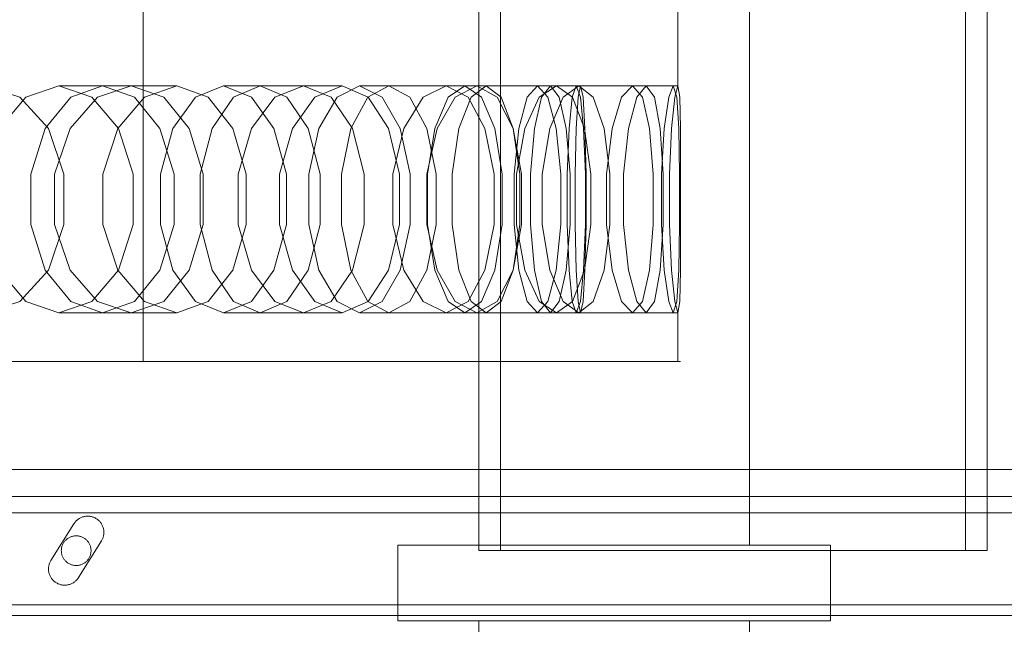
# Model space of a CAD drawing. Header units: millimetres. Extents: x -4738 to 65662, y -68080 to 6847.
# Tile 685 of 1056: x 25520 to 25702, y -18209 to -18097. Entities that reach past the tile are written whole.
import ezdxf

# ---------------------------------------------------------------- set-up
doc = ezdxf.new("R2010")
doc.units = ezdxf.units.MM
doc.layers.add('superior_briquetadora', color=7, linetype='Continuous', lineweight=0)
doc.layers.add('superior_C05', color=7, linetype='Continuous', lineweight=0)

msp = doc.modelspace()

# ---------------------------------------------------------------- linework, layer by layer
at = {"layer": 'superior_briquetadora'}
for p, q in [((25542.964, -18160), (25542.964, -17800)), ((25605.067, -17805), (25605.067, -18195)), ((25609.067, -17805), (25609.067, -18195)), ((25695.067, -17805), (25695.067, -18195)), ((25699.067, -17805), (25699.067, -18195)), ((25605.067, -17816), (25605.067, -18194)), ((25655.067, -17816), (25655.067, -18194)), ((25641.845, -18091), (25641.845, -18109)), ((25520.167, -18111.08), (25513.486, -18109)), ((25527.368, -18109), (25521.249, -18111.08)), ((25527.368, -18109), (25540.706, -18109)), ((25533.487, -18111.08), (25527.368, -18109)), ((25529.549, -18111.08), (25535.443, -18109)), ((25534.508, -18111.08), (25540.706, -18109)), ((25535.443, -18109), (25549.169, -18109)), ((25535.443, -18109), (25541.338, -18111.08)), ((25540.706, -18109), (25546.747, -18111.08)), ((25549.169, -18109), (25543.193, -18111.08)), ((25554.983, -18111.08), (25549.169, -18109)), ((25557.801, -18109), (25552.616, -18111.08)), ((25557.801, -18109), (25572.602, -18109)), ((25562.987, -18111.08), (25557.801, -18109)), ((25559.668, -18111.08), (25564.605, -18109)), ((25564.605, -18109), (25579.733, -18109)), ((25564.605, -18109), (25569.543, -18111.08)), ((25567.329, -18111.08), (25572.602, -18109)), ((25572.602, -18109), (25577.701, -18111.08)), ((25579.733, -18109), (25574.706, -18111.08)), ((25582.969, -18109), (25578.806, -18111.08)), ((25584.582, -18111.08), (25579.733, -18109)), ((25582.969, -18109), (25598.98, -18109)), ((25587.132, -18111.08), (25582.969, -18109)), ((25584.49, -18111.08), (25588.385, -18109)), ((25588.385, -18109), (25604.657, -18109)), ((25588.385, -18109), (25592.281, -18111.08)), ((25594.723, -18111.08), (25598.98, -18109)), ((25598.98, -18109), (25603.05, -18111.08)), ((25602.44, -18109), (25599.371, -18111.08)), ((25604.657, -18109), (25600.666, -18111.08)), ((25602.44, -18109), (25619.388, -18109)), ((25605.51, -18111.08), (25602.44, -18109)), ((25603.59, -18111.08), (25606.377, -18109)), ((25608.458, -18111.08), (25604.657, -18109)), ((25606.377, -18109), (25623.514, -18109)), ((25606.377, -18109), (25609.164, -18111.08)), ((25615.883, -18109), (25613.959, -18111.08)), ((25615.883, -18109), (25633.477, -18109)), ((25617.806, -18111.08), (25615.883, -18109)), ((25616.219, -18111.08), (25619.388, -18109)), ((25616.641, -18111.08), (25618.272, -18109)), ((25618.272, -18109), (25635.981, -18109)), ((25618.272, -18109), (25619.903, -18111.08)), ((25619.388, -18109), (25622.358, -18111.08)), ((25623.514, -18109), (25620.626, -18111.08)), ((25623.066, -18109), (25622.321, -18111.08)), ((25623.066, -18109), (25641.006, -18109)), ((25623.81, -18111.08), (25623.066, -18109)), ((25623.42, -18111.08), (25623.867, -18109)), ((25626.201, -18111.08), (25623.514, -18109)), ((25623.867, -18109), (25641.845, -18109)), ((25623.867, -18109), (25624.314, -18111.08)), ((25631.45, -18111.08), (25633.477, -18109)), ((25633.477, -18109), (25635.297, -18111.08)), ((25635.981, -18109), (25634.246, -18111.08)), ((25637.508, -18111.08), (25635.981, -18109)), ((25640.155, -18111.08), (25641.006, -18109)), ((25641.006, -18109), (25641.645, -18111.08)), ((25641.845, -18109), (25641.292, -18111.08)), ((25642.186, -18111.08), (25641.845, -18109)), ((25521.249, -18111.08), (25516.342, -18116.907)), ((25525.421, -18116.906), (25520.167, -18111.08)), ((25524.821, -18116.907), (25529.549, -18111.08)), ((25529.425, -18116.906), (25534.508, -18111.08)), ((25538.394, -18116.907), (25533.487, -18111.08)), ((25543.193, -18111.08), (25538.285, -18116.906)), ((25541.338, -18111.08), (25546.065, -18116.907)), ((25546.747, -18111.08), (25551.477, -18116.906)), ((25552.616, -18111.08), (25548.458, -18116.907)), ((25559.529, -18116.906), (25554.983, -18111.08)), ((25555.708, -18116.907), (25559.668, -18111.08)), ((25562.976, -18116.906), (25567.329, -18111.08)), ((25567.145, -18116.907), (25562.987, -18111.08)), ((25569.543, -18111.08), (25573.502, -18116.907)), ((25574.706, -18111.08), (25570.547, -18116.906)), ((25578.806, -18111.08), (25575.467, -18116.907)), ((25577.701, -18111.08), (25581.663, -18116.906)), ((25581.366, -18116.907), (25584.49, -18111.08)), ((25588.341, -18116.906), (25584.582, -18111.08)), ((25590.471, -18116.907), (25587.132, -18111.08)), ((25591.173, -18116.906), (25594.723, -18111.08)), ((25592.281, -18111.08), (25595.405, -18116.907)), ((25599.371, -18111.08), (25596.909, -18116.907)), ((25600.666, -18111.08), (25597.327, -18116.906)), ((25601.354, -18116.907), (25603.59, -18111.08)), ((25603.05, -18111.08), (25606.176, -18116.906)), ((25607.972, -18116.907), (25605.51, -18111.08)), ((25611.366, -18116.906), (25608.458, -18111.08)), ((25609.164, -18111.08), (25611.399, -18116.907)), ((25613.959, -18111.08), (25612.417, -18116.907)), ((25613.533, -18116.906), (25616.219, -18111.08)), ((25615.333, -18116.907), (25616.641, -18111.08)), ((25619.349, -18116.907), (25617.806, -18111.08)), ((25620.626, -18111.08), (25618.164, -18116.906)), ((25619.903, -18111.08), (25621.211, -18116.907)), ((25622.321, -18111.08), (25621.724, -18116.907)), ((25622.358, -18111.08), (25624.596, -18116.906)), ((25623.061, -18116.907), (25623.42, -18111.08)), ((25624.407, -18116.907), (25623.81, -18111.08)), ((25624.314, -18111.08), (25624.672, -18116.907)), ((25628.209, -18116.906), (25626.201, -18111.08)), ((25629.675, -18116.906), (25631.45, -18111.08)), ((25634.246, -18111.08), (25632.704, -18116.906)), ((25635.297, -18111.08), (25636.607, -18116.906)), ((25638.582, -18116.906), (25637.508, -18111.08)), ((25639.321, -18116.906), (25640.155, -18111.08)), ((25641.292, -18111.08), (25640.696, -18116.906)), ((25641.645, -18111.08), (25642.005, -18116.906)), ((25642.307, -18116.906), (25642.186, -18111.08)), ((25522.198, -18125.327), (25524.821, -18116.907)), ((25528.297, -18125.326), (25525.421, -18116.906)), ((25526.56, -18125.326), (25529.425, -18116.906)), ((25538.285, -18116.906), (25535.516, -18125.326)), ((25541.118, -18125.327), (25538.394, -18116.907)), ((25546.065, -18116.907), (25548.689, -18125.327)), ((25548.458, -18116.907), (25546.15, -18125.327)), ((25551.477, -18116.906), (25554.058, -18125.326)), ((25553.511, -18125.327), (25555.708, -18116.907)), ((25562.006, -18125.326), (25559.529, -18116.906)), ((25560.511, -18125.326), (25562.976, -18116.906)), ((25569.453, -18125.327), (25567.145, -18116.907)), ((25570.547, -18116.906), (25568.19, -18125.326)), ((25573.502, -18116.907), (25575.7, -18125.327)), ((25575.467, -18116.907), (25573.614, -18125.327)), ((25579.632, -18125.327), (25581.366, -18116.907)), ((25581.663, -18116.906), (25583.814, -18125.326)), ((25590.378, -18125.326), (25588.341, -18116.906)), ((25589.15, -18125.326), (25591.173, -18116.906)), ((25592.323, -18125.327), (25590.471, -18116.907)), ((25595.405, -18116.907), (25597.139, -18125.327)), ((25597.327, -18116.906), (25595.42, -18125.326)), ((25596.909, -18116.907), (25595.543, -18125.327)), ((25600.114, -18125.327), (25601.354, -18116.907)), ((25606.176, -18116.906), (25607.859, -18125.326)), ((25609.338, -18125.327), (25607.972, -18116.907)), ((25612.927, -18125.326), (25611.366, -18116.906)), ((25611.399, -18116.907), (25612.64, -18125.327)), ((25612.417, -18116.907), (25611.56, -18125.327)), ((25611.987, -18125.326), (25613.533, -18116.906)), ((25614.607, -18125.327), (25615.333, -18116.907)), ((25618.164, -18116.906), (25616.742, -18125.326)), ((25620.205, -18125.327), (25619.349, -18116.907)), ((25621.211, -18116.907), (25621.937, -18125.327)), ((25621.724, -18116.907), (25621.393, -18125.327)), ((25622.862, -18125.327), (25623.061, -18116.907)), ((25624.739, -18125.327), (25624.407, -18116.907)), ((25624.596, -18116.906), (25625.782, -18125.326)), ((25624.672, -18116.907), (25624.871, -18125.327)), ((25629.268, -18125.326), (25628.209, -18116.906)), ((25628.632, -18125.326), (25629.675, -18116.906)), ((25632.704, -18116.906), (25631.79, -18125.326)), ((25636.607, -18116.906), (25637.276, -18125.326)), ((25639.12, -18125.326), (25638.582, -18116.906)), ((25638.8, -18125.326), (25639.321, -18116.906)), ((25640.696, -18116.906), (25640.306, -18125.326)), ((25642.005, -18116.906), (25642.146, -18125.326)), ((25642.316, -18125.326), (25642.307, -18116.906)), ((25522.198, -18134.673), (25522.198, -18125.327)), ((25526.56, -18134.674), (25526.56, -18125.326)), ((25528.297, -18134.674), (25528.297, -18125.326)), ((25535.516, -18125.326), (25535.516, -18134.674)), ((25541.118, -18134.673), (25541.118, -18125.327)), ((25546.15, -18125.327), (25546.15, -18134.673)), ((25548.689, -18125.327), (25548.689, -18134.673)), ((25553.511, -18134.673), (25553.511, -18125.327)), ((25554.058, -18125.326), (25554.058, -18134.674)), ((25560.511, -18134.674), (25560.511, -18125.326)), ((25562.006, -18134.674), (25562.006, -18125.326)), ((25568.19, -18125.326), (25568.19, -18134.674)), ((25569.453, -18134.673), (25569.453, -18125.327)), ((25573.614, -18125.327), (25573.614, -18134.673)), ((25575.7, -18125.327), (25575.7, -18134.673)), ((25579.632, -18134.673), (25579.632, -18125.327)), ((25583.814, -18125.326), (25583.814, -18134.674)), ((25589.15, -18134.674), (25589.15, -18125.326)), ((25590.378, -18134.674), (25590.378, -18125.326)), ((25592.323, -18134.673), (25592.323, -18125.327)), ((25595.42, -18125.326), (25595.42, -18134.674)), ((25595.543, -18125.327), (25595.543, -18134.673)), ((25597.139, -18125.327), (25597.139, -18134.673)), ((25600.114, -18134.673), (25600.114, -18125.327)), ((25607.859, -18125.326), (25607.859, -18134.674)), ((25609.338, -18134.673), (25609.338, -18125.327)), ((25611.56, -18125.327), (25611.56, -18134.673)), ((25611.987, -18134.674), (25611.987, -18125.326)), ((25612.64, -18125.327), (25612.64, -18134.673)), ((25612.927, -18134.674), (25612.927, -18125.326)), ((25614.607, -18134.673), (25614.607, -18125.327)), ((25616.742, -18125.326), (25616.742, -18134.674)), ((25620.205, -18134.673), (25620.205, -18125.327)), ((25621.393, -18125.327), (25621.393, -18134.673)), ((25621.937, -18125.327), (25621.937, -18134.673)), ((25622.862, -18134.673), (25622.862, -18125.327)), ((25624.739, -18134.673), (25624.739, -18125.327)), ((25624.871, -18125.327), (25624.871, -18134.673)), ((25625.782, -18125.326), (25625.782, -18134.674)), ((25628.632, -18134.674), (25628.632, -18125.326)), ((25629.268, -18134.674), (25629.268, -18125.326)), ((25631.79, -18125.326), (25631.79, -18134.674)), ((25637.276, -18125.326), (25637.276, -18134.674)), ((25638.8, -18134.674), (25638.8, -18125.326)), ((25639.12, -18134.674), (25639.12, -18125.326)), ((25640.306, -18125.326), (25640.306, -18134.674)), ((25642.146, -18125.326), (25642.146, -18134.674)), ((25642.316, -18134.674), (25642.316, -18125.326)), ((25524.821, -18143.093), (25522.198, -18134.673)), ((25525.421, -18143.094), (25528.297, -18134.674)), ((25529.425, -18143.094), (25526.56, -18134.674)), ((25535.516, -18134.674), (25538.285, -18143.094)), ((25538.394, -18143.093), (25541.118, -18134.673)), ((25548.689, -18134.673), (25546.065, -18143.093)), ((25546.15, -18134.673), (25548.458, -18143.093)), ((25554.058, -18134.674), (25551.477, -18143.094)), ((25555.708, -18143.093), (25553.511, -18134.673)), ((25559.529, -18143.094), (25562.006, -18134.674)), ((25562.976, -18143.094), (25560.511, -18134.674)), ((25567.145, -18143.093), (25569.453, -18134.673)), ((25568.19, -18134.674), (25570.547, -18143.094)), ((25575.7, -18134.673), (25573.502, -18143.093)), ((25573.614, -18134.673), (25575.467, -18143.093)), ((25581.366, -18143.093), (25579.632, -18134.673)), ((25583.814, -18134.674), (25581.663, -18143.094)), ((25588.341, -18143.094), (25590.378, -18134.674)), ((25591.173, -18143.094), (25589.15, -18134.674)), ((25590.471, -18143.093), (25592.323, -18134.673)), ((25597.139, -18134.673), (25595.405, -18143.093)), ((25595.42, -18134.674), (25597.327, -18143.094)), ((25595.543, -18134.673), (25596.909, -18143.093)), ((25601.354, -18143.093), (25600.114, -18134.673)), ((25607.859, -18134.674), (25606.176, -18143.094)), ((25607.972, -18143.093), (25609.338, -18134.673)), ((25611.366, -18143.094), (25612.927, -18134.674)), ((25612.64, -18134.673), (25611.399, -18143.093)), ((25611.56, -18134.673), (25612.417, -18143.093)), ((25613.533, -18143.094), (25611.987, -18134.674)), ((25615.333, -18143.093), (25614.607, -18134.673)), ((25616.742, -18134.674), (25618.164, -18143.094)), ((25619.349, -18143.093), (25620.205, -18134.673)), ((25621.937, -18134.673), (25621.211, -18143.093)), ((25621.393, -18134.673), (25621.724, -18143.093)), ((25623.061, -18143.093), (25622.862, -18134.673)), ((25624.407, -18143.093), (25624.739, -18134.673)), ((25625.782, -18134.674), (25624.596, -18143.094)), ((25624.871, -18134.673), (25624.672, -18143.093)), ((25628.209, -18143.094), (25629.268, -18134.674)), ((25629.675, -18143.094), (25628.632, -18134.674)), ((25631.79, -18134.674), (25632.704, -18143.094)), ((25637.276, -18134.674), (25636.607, -18143.094)), ((25638.582, -18143.094), (25639.12, -18134.674)), ((25639.321, -18143.094), (25638.8, -18134.674)), ((25640.306, -18134.674), (25640.696, -18143.094)), ((25642.146, -18134.674), (25642.005, -18143.094)), ((25642.307, -18143.094), (25642.316, -18134.674)), ((25516.342, -18143.093), (25521.249, -18148.92)), ((25520.167, -18148.92), (25525.421, -18143.094)), ((25529.549, -18148.92), (25524.821, -18143.093)), ((25534.508, -18148.92), (25529.425, -18143.094)), ((25533.487, -18148.92), (25538.394, -18143.093)), ((25538.285, -18143.094), (25543.193, -18148.92)), ((25546.065, -18143.093), (25541.338, -18148.92)), ((25551.477, -18143.094), (25546.747, -18148.92)), ((25548.458, -18143.093), (25552.616, -18148.92)), ((25554.983, -18148.92), (25559.529, -18143.094)), ((25559.668, -18148.92), (25555.708, -18143.093)), ((25567.329, -18148.92), (25562.976, -18143.094)), ((25562.987, -18148.92), (25567.145, -18143.093)), ((25573.502, -18143.093), (25569.543, -18148.92)), ((25570.547, -18143.094), (25574.706, -18148.92)), ((25575.467, -18143.093), (25578.806, -18148.92)), ((25581.663, -18143.094), (25577.701, -18148.92)), ((25584.49, -18148.92), (25581.366, -18143.093)), ((25584.582, -18148.92), (25588.341, -18143.094)), ((25587.132, -18148.92), (25590.471, -18143.093)), ((25594.723, -18148.92), (25591.173, -18143.094)), ((25595.405, -18143.093), (25592.281, -18148.92)), ((25596.909, -18143.093), (25599.371, -18148.92)), ((25597.327, -18143.094), (25600.666, -18148.92)), ((25603.59, -18148.92), (25601.354, -18143.093)), ((25606.176, -18143.094), (25603.049, -18148.92)), ((25605.51, -18148.92), (25607.972, -18143.093)), ((25608.458, -18148.92), (25611.366, -18143.094)), ((25611.399, -18143.093), (25609.164, -18148.92)), ((25612.417, -18143.093), (25613.959, -18148.92)), ((25616.219, -18148.92), (25613.533, -18143.094)), ((25616.641, -18148.92), (25615.333, -18143.093)), ((25617.806, -18148.92), (25619.349, -18143.093)), ((25618.164, -18143.094), (25620.626, -18148.92)), ((25621.211, -18143.093), (25619.903, -18148.92)), ((25621.724, -18143.093), (25622.321, -18148.92)), ((25624.596, -18143.094), (25622.358, -18148.92)), ((25623.42, -18148.92), (25623.061, -18143.093)), ((25623.81, -18148.92), (25624.407, -18143.093)), ((25624.672, -18143.093), (25624.314, -18148.92)), ((25626.201, -18148.92), (25628.209, -18143.094)), ((25631.45, -18148.92), (25629.675, -18143.094)), ((25632.704, -18143.094), (25634.246, -18148.92)), ((25636.607, -18143.094), (25635.297, -18148.92)), ((25637.508, -18148.92), (25638.582, -18143.094)), ((25640.155, -18148.92), (25639.321, -18143.094)), ((25640.696, -18143.094), (25641.292, -18148.92)), ((25642.005, -18143.094), (25641.645, -18148.92)), ((25642.186, -18148.92), (25642.307, -18143.094)), ((25513.486, -18151), (25520.167, -18148.92)), ((25521.249, -18148.92), (25527.368, -18151)), ((25527.368, -18151), (25533.487, -18148.92)), ((25535.443, -18151), (25529.549, -18148.92)), ((25540.706, -18151), (25534.508, -18148.92)), ((25541.338, -18148.92), (25535.443, -18151)), ((25546.747, -18148.92), (25540.706, -18151)), ((25543.193, -18148.92), (25549.169, -18151)), ((25549.169, -18151), (25554.983, -18148.92)), ((25552.616, -18148.92), (25557.801, -18151)), ((25557.801, -18151), (25562.987, -18148.92)), ((25564.605, -18151), (25559.668, -18148.92)), ((25569.543, -18148.92), (25564.605, -18151)), ((25572.602, -18151), (25567.329, -18148.92)), ((25577.701, -18148.92), (25572.602, -18151)), ((25574.706, -18148.92), (25579.733, -18151)), ((25578.806, -18148.92), (25582.969, -18151)), ((25579.733, -18151), (25584.582, -18148.92)), ((25582.969, -18151), (25587.132, -18148.92)), ((25588.385, -18151), (25584.49, -18148.92)), ((25592.281, -18148.92), (25588.385, -18151)), ((25598.98, -18151), (25594.723, -18148.92)), ((25603.049, -18148.92), (25598.98, -18151)), ((25599.371, -18148.92), (25602.44, -18151)), ((25600.666, -18148.92), (25604.657, -18151)), ((25602.44, -18151), (25605.51, -18148.92)), ((25606.377, -18151), (25603.59, -18148.92)), ((25604.657, -18151), (25608.458, -18148.92)), ((25609.164, -18148.92), (25606.377, -18151)), ((25613.959, -18148.92), (25615.883, -18151)), ((25615.883, -18151), (25617.806, -18148.92)), ((25619.388, -18151), (25616.219, -18148.92)), ((25618.272, -18151), (25616.641, -18148.92)), ((25619.903, -18148.92), (25618.272, -18151)), ((25622.358, -18148.92), (25619.388, -18151)), ((25620.626, -18148.92), (25623.514, -18151)), ((25622.321, -18148.92), (25623.066, -18151)), ((25623.066, -18151), (25623.81, -18148.92)), ((25623.867, -18151), (25623.42, -18148.92)), ((25623.514, -18151), (25626.201, -18148.92)), ((25624.314, -18148.92), (25623.867, -18151)), ((25633.477, -18151), (25631.45, -18148.92)), ((25635.297, -18148.92), (25633.477, -18151)), ((25634.246, -18148.92), (25635.981, -18151)), ((25635.981, -18151), (25637.508, -18148.92)), ((25641.006, -18151), (25640.155, -18148.92)), ((25641.645, -18148.92), (25641.006, -18151)), ((25641.292, -18148.92), (25641.845, -18151)), ((25641.845, -18151), (25642.186, -18148.92)), ((25527.368, -18151), (25540.706, -18151)), ((25535.443, -18151), (25549.169, -18151)), ((25557.801, -18151), (25572.602, -18151)), ((25564.605, -18151), (25579.733, -18151)), ((25582.969, -18151), (25598.98, -18151)), ((25588.385, -18151), (25604.657, -18151)), ((25602.44, -18151), (25619.388, -18151)), ((25606.377, -18151), (25623.514, -18151)), ((25615.883, -18151), (25633.477, -18151)), ((25618.272, -18151), (25635.981, -18151)), ((25623.066, -18151), (25641.006, -18151)), ((25623.867, -18151), (25641.845, -18151)), ((25641.845, -18151), (25641.845, -18160)), ((25520.765, -18160), (25506.039, -18160)), ((25528.239, -18160), (25513.179, -18160)), ((25517.258, -18160), (25531.361, -18160)), ((25519.864, -18160), (25533.939, -18160)), ((25534.795, -18160), (25520.765, -18160)), ((25538.698, -18160), (25528.239, -18160)), ((25531.361, -18160), (25540.388, -18160)), ((25533.939, -18160), (25547.285, -18160)), ((25548.095, -18160), (25534.795, -18160)), ((25542.964, -18160), (25538.698, -18160)), ((25540.388, -18160), (25542.964, -18160)), ((25547.285, -18160), (25559.869, -18160)), ((25560.629, -18160), (25548.095, -18160)), ((25559.869, -18160), (25571.657, -18160)), ((25572.366, -18160), (25560.629, -18160)), ((25571.657, -18160), (25582.619, -18160)), ((25583.276, -18160), (25572.366, -18160)), ((25582.619, -18160), (25592.728, -18160)), ((25593.331, -18160), (25583.276, -18160)), ((25592.728, -18160), (25601.957, -18160)), ((25602.504, -18160), (25593.331, -18160)), ((25601.957, -18160), (25610.283, -18160)), ((25610.773, -18160), (25602.504, -18160)), ((25610.283, -18160), (25617.685, -18160)), ((25618.116, -18160), (25610.773, -18160)), ((25617.685, -18160), (25624.142, -18160)), ((25624.514, -18160), (25618.116, -18160)), ((25624.142, -18160), (25629.64, -18160)), ((25629.951, -18160), (25624.514, -18160)), ((25629.64, -18160), (25634.163, -18160)), ((25634.413, -18160), (25629.951, -18160)), ((25634.163, -18160), (25637.7, -18160)), ((25637.888, -18160), (25634.413, -18160)), ((25637.7, -18160), (25640.242, -18160)), ((25640.367, -18160), (25637.888, -18160)), ((25640.242, -18160), (25641.782, -18160)), ((25641.845, -18160), (25640.367, -18160)), ((25641.782, -18160), (25642.317, -18160)), ((25642.317, -18160), (25641.845, -18160)), ((25590.067, -18208), (25590.067, -18194)), ((25670.067, -18194), (25590.067, -18194)), ((25607.543, -18194), (25605.067, -18194)), ((25614.48, -18194), (25607.543, -18194)), ((25624.504, -18194), (25614.48, -18194)), ((25635.631, -18194), (25624.504, -18194)), ((25645.655, -18194), (25635.631, -18194)), ((25652.592, -18194), (25645.655, -18194)), ((25655.067, -18194), (25652.592, -18194)), ((25670.067, -18208), (25670.067, -18194)), ((25609.067, -18195), (25605.067, -18195)), ((25605.067, -18195), (25695.067, -18195)), ((25699.067, -18195), (25609.067, -18195)), ((25695.067, -18195), (25699.067, -18195)), ((25670.067, -18208), (25590.067, -18208)), ((25605.067, -18208), (25607.543, -18208)), ((25605.067, -18208), (25605.067, -18210)), ((25607.543, -18208), (25614.48, -18208)), ((25614.48, -18208), (25624.504, -18208)), ((25624.504, -18208), (25635.631, -18208)), ((25635.631, -18208), (25645.655, -18208)), ((25645.655, -18208), (25652.592, -18208)), ((25652.592, -18208), (25655.067, -18208)), ((25655.067, -18208), (25655.067, -18210))]:
    msp.add_line(p, q, dxfattribs=at)
at = {"layer": 'superior_C05'}
for p, q in [((24250.067, -18180), (26750.067, -18180)), ((24310.067, -18185), (26690.067, -18185)), ((24310.067, -18188), (26690.067, -18188)), ((25531.483, -18188.866), (25531.348, -18188.929)), ((25531.621, -18188.809), (25531.483, -18188.866)), ((25531.761, -18188.759), (25531.621, -18188.809)), ((25531.904, -18188.717), (25531.761, -18188.759)), ((25532.048, -18188.681), (25531.904, -18188.717)), ((25532.194, -18188.653), (25532.048, -18188.681)), ((25532.342, -18188.632), (25532.194, -18188.653)), ((25532.49, -18188.618), (25532.342, -18188.632)), ((25532.639, -18188.612), (25532.49, -18188.618)), ((25532.788, -18188.613), (25532.639, -18188.612)), ((25532.937, -18188.621), (25532.788, -18188.613)), ((25533.085, -18188.637), (25532.937, -18188.621)), ((25533.232, -18188.66), (25533.085, -18188.637)), ((25533.378, -18188.69), (25533.232, -18188.66)), ((25533.522, -18188.728), (25533.378, -18188.69)), ((25533.664, -18188.773), (25533.522, -18188.728)), ((25533.803, -18188.824), (25533.664, -18188.773)), ((25533.94, -18188.883), (25533.803, -18188.824)), ((25534.074, -18188.948), (25533.94, -18188.883)), ((25525.901, -18196.795), (25530.151, -18190.017)), ((25530.151, -18190.017), (25530.233, -18189.893)), ((25530.321, -18189.773), (25530.233, -18189.893)), ((25530.415, -18189.658), (25530.321, -18189.773)), ((25530.515, -18189.547), (25530.415, -18189.658)), ((25530.62, -18189.442), (25530.515, -18189.547)), ((25530.73, -18189.342), (25530.62, -18189.442)), ((25530.845, -18189.247), (25530.73, -18189.342)), ((25530.965, -18189.158), (25530.845, -18189.247)), ((25531.089, -18189.076), (25530.965, -18189.158)), ((25531.217, -18188.999), (25531.089, -18189.076)), ((25531.348, -18188.929), (25531.217, -18188.999)), ((25534.205, -18189.02), (25534.074, -18188.948)), ((25534.331, -18189.098), (25534.205, -18189.02)), ((25534.454, -18189.183), (25534.331, -18189.098)), ((25534.572, -18189.273), (25534.454, -18189.183)), ((25534.686, -18189.369), (25534.572, -18189.273)), ((25534.795, -18189.471), (25534.686, -18189.369)), ((25534.898, -18189.578), (25534.795, -18189.471)), ((25534.997, -18189.69), (25534.898, -18189.578)), ((25535.089, -18189.807), (25534.997, -18189.69)), ((25535.176, -18189.928), (25535.089, -18189.807)), ((25535.256, -18190.053), (25535.176, -18189.928)), ((25535.33, -18190.182), (25535.256, -18190.053)), ((25535.398, -18190.315), (25535.33, -18190.182)), ((25535.459, -18190.451), (25535.398, -18190.315)), ((25535.513, -18190.589), (25535.459, -18190.451)), ((25535.56, -18190.731), (25535.513, -18190.589)), ((25535.6, -18190.874), (25535.56, -18190.731)), ((25529.313, -18192.553), (25529.192, -18192.618)), ((25529.436, -18192.493), (25529.313, -18192.553)), ((25529.563, -18192.44), (25529.436, -18192.493)), ((25529.692, -18192.393), (25529.563, -18192.44)), ((25529.823, -18192.353), (25529.692, -18192.393)), ((25529.956, -18192.319), (25529.823, -18192.353)), ((25530.09, -18192.292), (25529.956, -18192.319)), ((25530.226, -18192.271), (25530.09, -18192.292)), ((25530.362, -18192.258), (25530.226, -18192.271)), ((25530.499, -18192.251), (25530.362, -18192.258)), ((25530.636, -18192.251), (25530.499, -18192.251)), ((25530.773, -18192.258), (25530.636, -18192.251)), ((25530.909, -18192.271), (25530.773, -18192.258)), ((25531.045, -18192.292), (25530.909, -18192.271)), ((25531.179, -18192.319), (25531.045, -18192.292)), ((25531.312, -18192.353), (25531.179, -18192.319)), ((25531.443, -18192.393), (25531.312, -18192.353)), ((25531.572, -18192.44), (25531.443, -18192.393)), ((25531.699, -18192.493), (25531.572, -18192.44)), ((25531.822, -18192.553), (25531.699, -18192.493)), ((25531.942, -18192.618), (25531.822, -18192.553)), ((25535.534, -18192.574), (25535.576, -18192.44)), ((25535.576, -18192.44), (25535.611, -18192.305)), ((25535.633, -18191.019), (25535.6, -18190.874)), ((25535.611, -18192.305), (25535.64, -18192.168)), ((25535.659, -18191.166), (25535.633, -18191.019)), ((25535.64, -18192.168), (25535.663, -18192.03)), ((25535.678, -18191.314), (25535.659, -18191.166)), ((25535.663, -18192.03), (25535.679, -18191.891)), ((25535.689, -18191.462), (25535.678, -18191.314)), ((25535.679, -18191.891), (25535.689, -18191.751)), ((25535.692, -18191.611), (25535.689, -18191.462)), ((25535.692, -18191.611), (25535.689, -18191.751)), ((25527.903, -18194.321), (25527.872, -18194.455)), ((25527.94, -18194.189), (25527.903, -18194.321)), ((25527.983, -18194.059), (25527.94, -18194.189)), ((25528.033, -18193.932), (25527.983, -18194.059)), ((25528.09, -18193.807), (25528.033, -18193.932)), ((25528.152, -18193.685), (25528.09, -18193.807)), ((25528.221, -18193.566), (25528.152, -18193.685)), ((25528.295, -18193.451), (25528.221, -18193.566)), ((25528.375, -18193.34), (25528.295, -18193.451)), ((25528.461, -18193.232), (25528.375, -18193.34)), ((25528.552, -18193.13), (25528.461, -18193.232)), ((25528.647, -18193.031), (25528.552, -18193.13)), ((25528.748, -18192.938), (25528.647, -18193.031)), ((25528.853, -18192.85), (25528.748, -18192.938)), ((25528.962, -18192.767), (25528.853, -18192.85)), ((25529.075, -18192.69), (25528.962, -18192.767)), ((25529.192, -18192.618), (25529.075, -18192.69)), ((25530.984, -18199.983), (25535.234, -18193.205)), ((25532.059, -18192.69), (25531.942, -18192.618)), ((25532.173, -18192.767), (25532.059, -18192.69)), ((25532.282, -18192.85), (25532.173, -18192.767)), ((25532.387, -18192.938), (25532.282, -18192.85)), ((25532.488, -18193.031), (25532.387, -18192.938)), ((25532.583, -18193.13), (25532.488, -18193.031)), ((25532.674, -18193.232), (25532.583, -18193.13)), ((25532.76, -18193.34), (25532.674, -18193.232)), ((25532.84, -18193.451), (25532.76, -18193.34)), ((25532.914, -18193.566), (25532.84, -18193.451)), ((25532.983, -18193.685), (25532.914, -18193.566)), ((25533.045, -18193.807), (25532.983, -18193.685)), ((25533.102, -18193.932), (25533.045, -18193.807)), ((25533.152, -18194.059), (25533.102, -18193.932)), ((25533.195, -18194.189), (25533.152, -18194.059)), ((25533.232, -18194.321), (25533.195, -18194.189)), ((25533.263, -18194.455), (25533.232, -18194.321)), ((25535.234, -18193.205), (25535.306, -18193.085)), ((25535.306, -18193.085), (25535.372, -18192.961)), ((25535.372, -18192.961), (25535.432, -18192.835)), ((25535.432, -18192.835), (25535.486, -18192.705)), ((25535.486, -18192.705), (25535.534, -18192.574)), ((25527.821, -18194.863), (25527.817, -18195)), ((25527.817, -18195), (25527.821, -18195.137)), ((25527.831, -18194.726), (25527.821, -18194.863)), ((25527.821, -18195.137), (25527.831, -18195.274)), ((25527.848, -18194.59), (25527.831, -18194.726)), ((25527.831, -18195.274), (25527.848, -18195.41)), ((25527.872, -18194.455), (25527.848, -18194.59)), ((25527.848, -18195.41), (25527.872, -18195.545)), ((25527.872, -18195.545), (25527.903, -18195.679)), ((25527.903, -18195.679), (25527.94, -18195.811)), ((25527.94, -18195.811), (25527.983, -18195.941)), ((25527.983, -18195.941), (25528.033, -18196.068)), ((25528.033, -18196.068), (25528.09, -18196.193)), ((25528.09, -18196.193), (25528.152, -18196.315)), ((25532.983, -18196.315), (25533.045, -18196.193)), ((25533.045, -18196.193), (25533.102, -18196.068)), ((25533.102, -18196.068), (25533.152, -18195.941)), ((25533.152, -18195.941), (25533.195, -18195.811)), ((25533.195, -18195.811), (25533.232, -18195.679)), ((25533.232, -18195.679), (25533.263, -18195.545)), ((25533.287, -18194.59), (25533.263, -18194.455)), ((25533.263, -18195.545), (25533.287, -18195.41)), ((25533.304, -18194.726), (25533.287, -18194.59)), ((25533.287, -18195.41), (25533.304, -18195.274)), ((25533.314, -18194.863), (25533.304, -18194.726)), ((25533.304, -18195.274), (25533.314, -18195.137)), ((25533.317, -18195), (25533.314, -18194.863)), ((25533.317, -18195), (25533.314, -18195.137)), ((25525.481, -18197.908), (25525.461, -18198.056)), ((25525.509, -18197.761), (25525.481, -18197.908)), ((25525.544, -18197.615), (25525.509, -18197.761)), ((25525.586, -18197.472), (25525.544, -18197.615)), ((25525.635, -18197.33), (25525.586, -18197.472)), ((25525.692, -18197.192), (25525.635, -18197.33)), ((25525.755, -18197.056), (25525.692, -18197.192)), ((25525.825, -18196.924), (25525.755, -18197.056)), ((25525.901, -18196.795), (25525.825, -18196.924)), ((25528.152, -18196.315), (25528.221, -18196.434)), ((25528.221, -18196.434), (25528.295, -18196.549)), ((25528.295, -18196.549), (25528.375, -18196.66)), ((25528.375, -18196.66), (25528.461, -18196.768)), ((25528.461, -18196.768), (25528.552, -18196.87)), ((25528.552, -18196.87), (25528.647, -18196.969)), ((25528.647, -18196.969), (25528.748, -18197.062)), ((25528.748, -18197.062), (25528.853, -18197.15)), ((25528.853, -18197.15), (25528.962, -18197.233)), ((25528.962, -18197.233), (25529.075, -18197.31)), ((25529.075, -18197.31), (25529.192, -18197.382)), ((25529.192, -18197.382), (25529.313, -18197.447)), ((25529.313, -18197.447), (25529.436, -18197.507)), ((25529.436, -18197.507), (25529.563, -18197.56)), ((25529.563, -18197.56), (25529.692, -18197.607)), ((25529.692, -18197.607), (25529.823, -18197.647)), ((25529.823, -18197.647), (25529.956, -18197.681)), ((25529.956, -18197.681), (25530.09, -18197.708)), ((25530.09, -18197.708), (25530.226, -18197.729)), ((25530.226, -18197.729), (25530.362, -18197.742)), ((25530.362, -18197.742), (25530.499, -18197.749)), ((25530.499, -18197.749), (25530.636, -18197.749)), ((25530.636, -18197.749), (25530.773, -18197.742)), ((25530.773, -18197.742), (25530.909, -18197.729)), ((25530.909, -18197.729), (25531.045, -18197.708)), ((25531.045, -18197.708), (25531.179, -18197.681)), ((25531.179, -18197.681), (25531.312, -18197.647)), ((25531.312, -18197.647), (25531.443, -18197.607)), ((25531.443, -18197.607), (25531.572, -18197.56)), ((25531.572, -18197.56), (25531.699, -18197.507)), ((25531.699, -18197.507), (25531.822, -18197.447)), ((25531.822, -18197.447), (25531.942, -18197.382)), ((25531.942, -18197.382), (25532.059, -18197.31)), ((25532.059, -18197.31), (25532.173, -18197.233)), ((25532.173, -18197.233), (25532.282, -18197.15)), ((25532.282, -18197.15), (25532.387, -18197.062)), ((25532.387, -18197.062), (25532.488, -18196.969)), ((25532.488, -18196.969), (25532.583, -18196.87)), ((25532.583, -18196.87), (25532.674, -18196.768)), ((25532.674, -18196.768), (25532.76, -18196.66)), ((25532.76, -18196.66), (25532.84, -18196.549)), ((25532.84, -18196.549), (25532.914, -18196.434)), ((25532.914, -18196.434), (25532.983, -18196.315)), ((25525.448, -18198.205), (25525.443, -18198.354)), ((25525.443, -18198.354), (25525.445, -18198.504)), ((25525.445, -18198.504), (25525.454, -18198.653)), ((25525.461, -18198.056), (25525.448, -18198.205)), ((25525.454, -18198.653), (25525.471, -18198.802)), ((25525.471, -18198.802), (25525.495, -18198.949)), ((25525.495, -18198.949), (25525.527, -18199.096)), ((25525.527, -18199.096), (25525.566, -18199.24)), ((25525.566, -18199.24), (25525.612, -18199.382)), ((25525.612, -18199.382), (25525.665, -18199.522)), ((25525.665, -18199.522), (25525.725, -18199.659)), ((25525.725, -18199.659), (25525.792, -18199.793)), ((25525.792, -18199.793), (25525.865, -18199.924)), ((25525.865, -18199.924), (25525.945, -18200.05)), ((25525.945, -18200.05), (25526.03, -18200.173)), ((25526.03, -18200.173), (25526.122, -18200.291)), ((25526.122, -18200.291), (25526.22, -18200.404)), ((25526.22, -18200.404), (25526.323, -18200.512)), ((25526.323, -18200.512), (25526.432, -18200.615)), ((25526.432, -18200.615), (25526.545, -18200.713)), ((25526.545, -18200.713), (25526.663, -18200.804)), ((25526.663, -18200.804), (25526.786, -18200.89)), ((25526.786, -18200.89), (25526.913, -18200.969)), ((25526.913, -18200.969), (25527.043, -18201.043)), ((25527.043, -18201.043), (25527.177, -18201.109)), ((25527.177, -18201.109), (25527.314, -18201.169)), ((25527.314, -18201.169), (25527.454, -18201.221)), ((25527.454, -18201.221), (25527.597, -18201.267)), ((25527.597, -18201.267), (25527.741, -18201.306)), ((25527.741, -18201.306), (25527.888, -18201.337)), ((25527.888, -18201.337), (25528.035, -18201.361)), ((25528.035, -18201.361), (25528.184, -18201.378)), ((25528.184, -18201.378), (25528.333, -18201.387)), ((25528.333, -18201.387), (25528.483, -18201.389)), ((25528.483, -18201.389), (25528.632, -18201.383)), ((25528.632, -18201.383), (25528.781, -18201.37)), ((25528.781, -18201.37), (25528.929, -18201.349)), ((25528.929, -18201.349), (25529.076, -18201.321)), ((25529.076, -18201.321), (25529.222, -18201.286)), ((25529.222, -18201.286), (25529.365, -18201.243)), ((25529.365, -18201.243), (25529.506, -18201.194)), ((25529.506, -18201.194), (25529.645, -18201.137)), ((25529.645, -18201.137), (25529.78, -18201.074)), ((25529.78, -18201.074), (25529.912, -18201.004)), ((25529.912, -18201.004), (25530.041, -18200.928)), ((25530.041, -18200.928), (25530.166, -18200.845)), ((25530.166, -18200.845), (25530.286, -18200.756)), ((25530.286, -18200.756), (25530.402, -18200.661)), ((25530.402, -18200.661), (25530.512, -18200.56)), ((25530.512, -18200.56), (25530.618, -18200.455)), ((25530.618, -18200.455), (25530.718, -18200.344)), ((25530.718, -18200.344), (25530.813, -18200.228)), ((25530.813, -18200.228), (25530.902, -18200.107)), ((25530.902, -18200.107), (25530.984, -18199.983)), ((24300.067, -18205), (26700.067, -18205)), ((24310.067, -18205), (26690.067, -18205)), ((25500.567, -18205), (26099.817, -18205)), ((24310.067, -18207), (26690.067, -18207))]:
    msp.add_line(p, q, dxfattribs=at)

doc.saveas('drawing.dxf')
